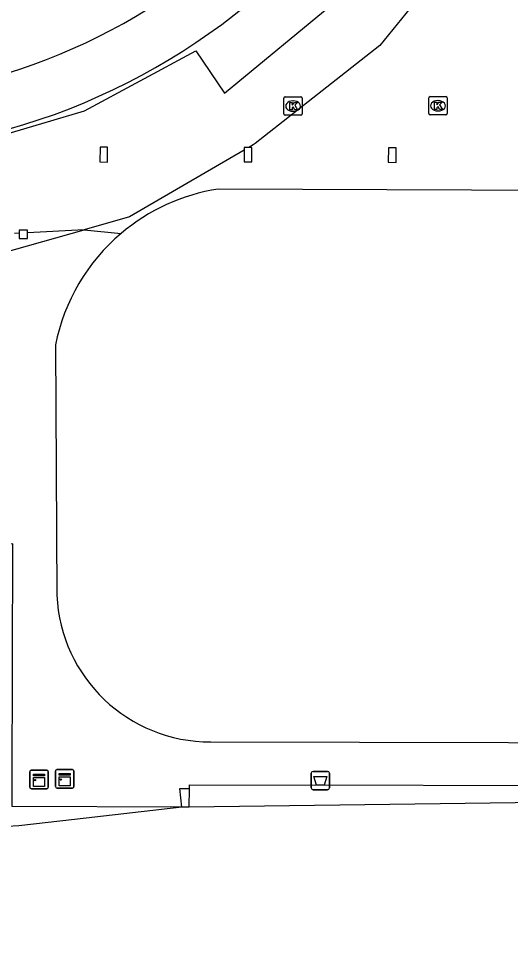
# Model space of a CAD drawing. Extents: x 160203 to 161526, y 379529 to 381797.
# Drawn here: x 160965.3 to 160992, y 380544.7 to 380595.6 of the extents above; entities that cross this region are included whole.
import ezdxf

# ---------------------------------------------------------------- set-up
doc = ezdxf.new("R2010")
doc.units = 0
for name, color, linetype in [('IMGEO_Afvalbak', 7, 'Continuous'), ('IMGEO_Gemengd_bos', 7, 'Continuous'), ('IMGEO_Haag', 7, 'Continuous'), ('IMGEO_Kast', 7, 'Continuous'), ('IMGEO_Kolk', 7, 'Continuous'), ('IMGEO_Open_loods', 7, 'Continuous'), ('IMGEO_Pand', 7, 'Continuous'), ('IMGEO_Terreindeel_gesloten', 7, 'Continuous'), ('IMGEO_Voetpad_gesloten', 7, 'Continuous'), ('IMGEO_Voetpad_open', 7, 'Continuous')]:
    doc.layers.add(name, color=color, linetype=linetype)

msp = doc.modelspace()

# ---------------------------------------------------------------- linework, layer by layer
at = {"layer": 'IMGEO_Afvalbak'}
for p, q in [((160981.176, 380553.794), (160981.176, 380554.594)), ((160981.176, 380554.594), (160981.176, 380553.794)), ((160981.276, 380554.694), (160982.066, 380554.694)), ((160982.066, 380554.694), (160981.276, 380554.694)), ((160982.166, 380554.594), (160982.166, 380553.794)), ((160982.166, 380553.794), (160982.166, 380554.594)), ((160982.066, 380553.694), (160981.276, 380553.694)), ((160981.276, 380553.694), (160982.066, 380553.694))]:
    msp.add_line(p, q, dxfattribs=at)
msp.add_lwpolyline([(160981.319, 380554.408), (160982.023, 380554.408), (160981.874, 380553.938), (160981.468, 380553.938), (160981.319, 380554.408)], dxfattribs=at)
for centre, start, end in [((160981.276, 380554.594), 90, 180), ((160981.276, 380554.594), 90, 180), ((160982.066, 380554.594), 0, 90), ((160982.066, 380554.594), 360, 90), ((160981.276, 380553.794), 180, 270), ((160981.276, 380553.794), 180, 270), ((160982.066, 380553.794), 270, 0), ((160982.066, 380553.794), 270, 0)]:
    msp.add_arc(centre, 0.1, start, end, dxfattribs=at)
at = {"layer": 'IMGEO_Gemengd_bos'}
msp.add_lwpolyline([(160974.128, 380552.752), (160968.287, 380552.079), (160965.263, 380551.73), (160959.524, 380551.402), (160940.334, 380544.69)], dxfattribs=at)
at = {"layer": 'IMGEO_Haag'}
msp.add_lwpolyline([(161009.355, 380590.18), (161030.84, 380590.175), (161030.513, 380553.498), (160974.535, 380552.751)], dxfattribs=at)
at = {"layer": 'IMGEO_Kast'}
for p, q in [((160965.861, 380553.829), (160965.861, 380554.67)), ((160965.861, 380554.67), (160965.861, 380553.829)), ((160965.936, 380554.754), (160966.777, 380554.754)), ((160966.777, 380554.754), (160965.936, 380554.754)), ((160966.861, 380554.679), (160966.861, 380553.838)), ((160966.861, 380553.838), (160966.861, 380554.679)), ((160967.262, 380553.863), (160967.262, 380554.704)), ((160967.262, 380554.704), (160967.262, 380553.863)), ((160967.337, 380554.788), (160968.178, 380554.788)), ((160968.178, 380554.788), (160967.337, 380554.788)), ((160968.262, 380554.713), (160968.262, 380553.872)), ((160968.262, 380553.872), (160968.262, 380554.713)), ((160966.786, 380553.754), (160965.945, 380553.754)), ((160965.945, 380553.754), (160966.786, 380553.754)), ((160968.187, 380553.788), (160967.346, 380553.788)), ((160967.346, 380553.788), (160968.187, 380553.788))]:
    msp.add_line(p, q, dxfattribs=at)
for points in [[(160966.056, 380554.544), (160966.656, 380554.544), (160966.656, 380554.459), (160966.056, 380554.459), (160966.056, 380554.544)], [(160966.056, 380554.369), (160966.656, 380554.369), (160966.656, 380553.88), (160966.056, 380553.88), (160966.056, 380554.369)], [(160967.457, 380554.578), (160968.057, 380554.578), (160968.057, 380554.493), (160967.457, 380554.493), (160967.457, 380554.578)], [(160967.457, 380554.403), (160968.057, 380554.403), (160968.057, 380553.914), (160967.457, 380553.914), (160967.457, 380554.403)]]:
    msp.add_lwpolyline(points, dxfattribs=at)
for centre in [(160966.14, 380554.218), (160967.541, 380554.252)]:
    msp.add_circle(centre, 0.0377, dxfattribs=at)
for centre, start, end in [((160965.939, 380554.676), 92.4484, 184.2845), ((160965.939, 380554.676), 92.4484, 184.2845), ((160966.783, 380554.676), 2.4484, 94.2845), ((160966.783, 380554.676), 2.4484, 94.2845), ((160967.34, 380554.71), 92.4484, 184.2845), ((160967.34, 380554.71), 92.4484, 184.2845), ((160968.184, 380554.71), 2.4484, 94.2845), ((160968.184, 380554.71), 2.4484, 94.2845), ((160965.939, 380553.832), 182.4484, 274.2845), ((160965.939, 380553.832), 182.4484, 274.2845), ((160966.783, 380553.832), 272.4484, 4.2845), ((160966.783, 380553.832), 272.4484, 4.2845), ((160967.34, 380553.866), 182.4484, 274.2845), ((160967.34, 380553.866), 182.4484, 274.2845), ((160968.184, 380553.866), 272.4484, 4.2845), ((160968.184, 380553.866), 272.4484, 4.2845)]:
    msp.add_arc(centre, 0.0779, start, end, dxfattribs=at)
at = {"layer": 'IMGEO_Kolk'}
for p, q in [((160979.688, 380590.465), (160979.688, 380591.317)), ((160979.763, 380591.391), (160980.615, 380591.391)), ((160980.176, 380591.171), (160980.201, 380591.171)), ((160980.689, 380591.317), (160980.689, 380590.465)), ((160987.574, 380590.48), (160987.574, 380591.332)), ((160987.649, 380591.406), (160988.501, 380591.406)), ((160988.062, 380591.186), (160988.087, 380591.186)), ((160988.575, 380591.332), (160988.575, 380590.48)), ((160980.199, 380590.611), (160980.174, 380590.611)), ((160988.085, 380590.626), (160988.06, 380590.626)), ((160980.615, 380590.391), (160979.763, 380590.391)), ((160988.501, 380590.406), (160987.649, 380590.406))]:
    msp.add_line(p, q, dxfattribs=at)
for points in [[(160979.688, 380590.465), (160979.688, 380591.317)], [(160979.763, 380591.391), (160980.615, 380591.391)], [(160980.009, 380591.091), (160980.132, 380591.091), (160980.132, 380590.94), (160980.262, 380591.091), (160980.426, 380591.091), (160980.28, 380590.94), (160980.433, 380590.691), (160980.281, 380590.691), (160980.196, 380590.855), (160980.132, 380590.788), (160980.132, 380590.691), (160980.009, 380590.691), (160980.009, 380591.091)], [(160980.689, 380591.317), (160980.689, 380590.465)], [(160987.574, 380590.48), (160987.574, 380591.332)], [(160987.649, 380591.406), (160988.501, 380591.406)], [(160987.895, 380591.106), (160988.018, 380591.106), (160988.018, 380590.955), (160988.148, 380591.106), (160988.312, 380591.106), (160988.166, 380590.955), (160988.319, 380590.706), (160988.167, 380590.706), (160988.082, 380590.87), (160988.018, 380590.803), (160988.018, 380590.706), (160987.895, 380590.706), (160987.895, 380591.106)], [(160988.575, 380591.332), (160988.575, 380590.48)], [(160980.615, 380590.391), (160979.763, 380590.391)], [(160988.501, 380590.406), (160987.649, 380590.406)]]:
    msp.add_lwpolyline(points, dxfattribs=at)
for centre, start, end in [((160979.765, 380591.315), 91.552, 178.448), ((160979.765, 380591.315), 91.552, 178.448), ((160980.613, 380591.315), 1.552, 88.448), ((160980.613, 380591.315), 1.552, 88.448), ((160987.651, 380591.33), 91.552, 178.448), ((160987.651, 380591.33), 91.552, 178.448), ((160988.499, 380591.33), 1.552, 88.448), ((160988.499, 380591.33), 1.552, 88.448), ((160979.765, 380590.467), 181.552, 268.448), ((160979.765, 380590.467), 181.552, 268.448), ((160980.613, 380590.467), 271.552, 358.448), ((160980.613, 380590.467), 271.552, 358.448), ((160987.651, 380590.482), 181.552, 268.448), ((160987.651, 380590.482), 181.552, 268.448), ((160988.499, 380590.482), 271.552, 358.448), ((160988.499, 380590.482), 271.552, 358.448)]:
    msp.add_arc(centre, 0.0765, start, end, dxfattribs=at)
for centre, major_axis, ratio, start_param, end_param in [((160980.175, 380590.891), (-0.387, 0.002), 0.722429, 4.712389, 7.853982), ((160980.2, 380590.891), (-0.39, 0.002), 0.717154, 1.570796, 4.712389), ((160988.061, 380590.906), (-0.387, 0.002), 0.722429, 4.712389, 7.853982), ((160988.086, 380590.906), (-0.39, 0.002), 0.717154, 1.570796, 4.712389)]:
    msp.add_ellipse(centre, major_axis=major_axis, ratio=ratio, start_param=start_param, end_param=end_param, dxfattribs=at)
at = {"layer": 'IMGEO_Open_loods'}
for points in [[(160970.097, 380588.655), (160969.684, 380588.661), (160969.672, 380587.852), (160970.085, 380587.846), (160970.097, 380588.655)], [(160977.781, 380588.644), (160977.681, 380588.644), (160977.536, 380588.644), (160977.536, 380588.497)], [(160977.536, 380588.497), (160977.536, 380587.861), (160977.941, 380587.861), (160977.941, 380588.644), (160977.781, 380588.644)], [(160985.808, 380588.61), (160985.376, 380588.617), (160985.363, 380587.835), (160985.796, 380587.828), (160985.808, 380588.61)], [(160999.085, 380586.28), (160976.111, 380586.373)], [(160965.742, 380584.002), (160965.742, 380584.143), (160965.282, 380584.143), (160965.282, 380583.977)], [(160965.282, 380583.977), (160965.282, 380583.683), (160965.742, 380583.683), (160965.742, 380584.002)], [(160967.259, 380577.898), (160967.331, 380564.275)], [(160975.708, 380556.3), (161000, 380556.251), (161018.465, 380556.213)]]:
    msp.add_lwpolyline(points, dxfattribs=at)
for centre, radius, start, end in [((160977.742, 380575.804), 10.694, 98.7699, 130.2829), ((160977.745, 380575.81), 10.692, 130.3189, 168.7368), ((160975.677, 380564.655), 8.355, 182.6053, 270.2113)]:
    msp.add_arc(centre, radius, start, end, dxfattribs=at)
at = {"layer": 'IMGEO_Pand'}
msp.add_lwpolyline([(160917.675, 380613.141), (160918.852, 380609.238), (160917.976, 380608.87), (160918.036, 380608.73), (160919.619, 380609.396), (160922.955, 380603.158), (160921.532, 380602.199), (160921.619, 380602.065), (160922.476, 380602.64), (160927.305, 380596.718), (160933.215, 380591.735), (160939.964, 380588.118), (160947.286, 380585.857), (160954.895, 380585.118), (160962.732, 380585.93), (160962.211, 380588.671), (160968.83, 380590.633), (160974.901, 380593.899), (160976.46, 380591.593), (160982.575, 380596.626), (160987.428, 380602.451)], dxfattribs=at)
msp.add_arc((160954.983, 380624.14), 35.835, 183.3112, 2.169, dxfattribs=at)
at = {"layer": 'IMGEO_Terreindeel_gesloten'}
msp.add_arc((160954.858, 380624.259), 33.048, 270.5227, 356.8867, dxfattribs=at)
at = {"layer": 'IMGEO_Voetpad_gesloten'}
for points in [[(160919.587, 380600.766), (160924.931, 380594.225), (160931.383, 380588.911), (160938.698, 380585.072), (160946.698, 380582.595), (160954.976, 380581.783), (160963.2, 380582.575), (160965.031, 380583.094), (160968.811, 380584.166)], [(160990.105, 380600.587), (160984.903, 380594.189), (160978.123, 380588.849), (160978.011, 380588.782), (160977.781, 380588.644)], [(160974.556, 380553.755), (160974.56, 380553.97), (161000, 380553.934), (161029.421, 380553.892), (161029.796, 380553.891), (161029.912, 380553.891), (161029.94, 380589.66), (161029.824, 380589.66), (161009.355, 380589.664), (161009.355, 380590.18)], [(160977.536, 380588.497), (160971.29, 380584.868), (160968.811, 380584.166)], [(160965.282, 380583.977), (160965.031, 380583.964)], [(160968.811, 380584.166), (160965.742, 380584.002)], [(160968.811, 380584.166), (160970.827, 380583.962)], [(160974.128, 380552.752), (160964.899, 380552.777), (160964.902, 380554.025), (160964.928, 380567.071), (160924.628, 380566.901), (160924.632, 380565.694)], [(160974.128, 380552.752), (160974.032, 380553.756), (160974.556, 380553.755)]]:
    msp.add_lwpolyline(points, dxfattribs=at)
at = {"layer": 'IMGEO_Voetpad_open'}
for points in [[(160974.535, 380552.751), (160974.556, 380553.755)], [(160974.535, 380552.751), (160974.128, 380552.752)]]:
    msp.add_lwpolyline(points, dxfattribs=at)

doc.saveas('drawing.dxf')
